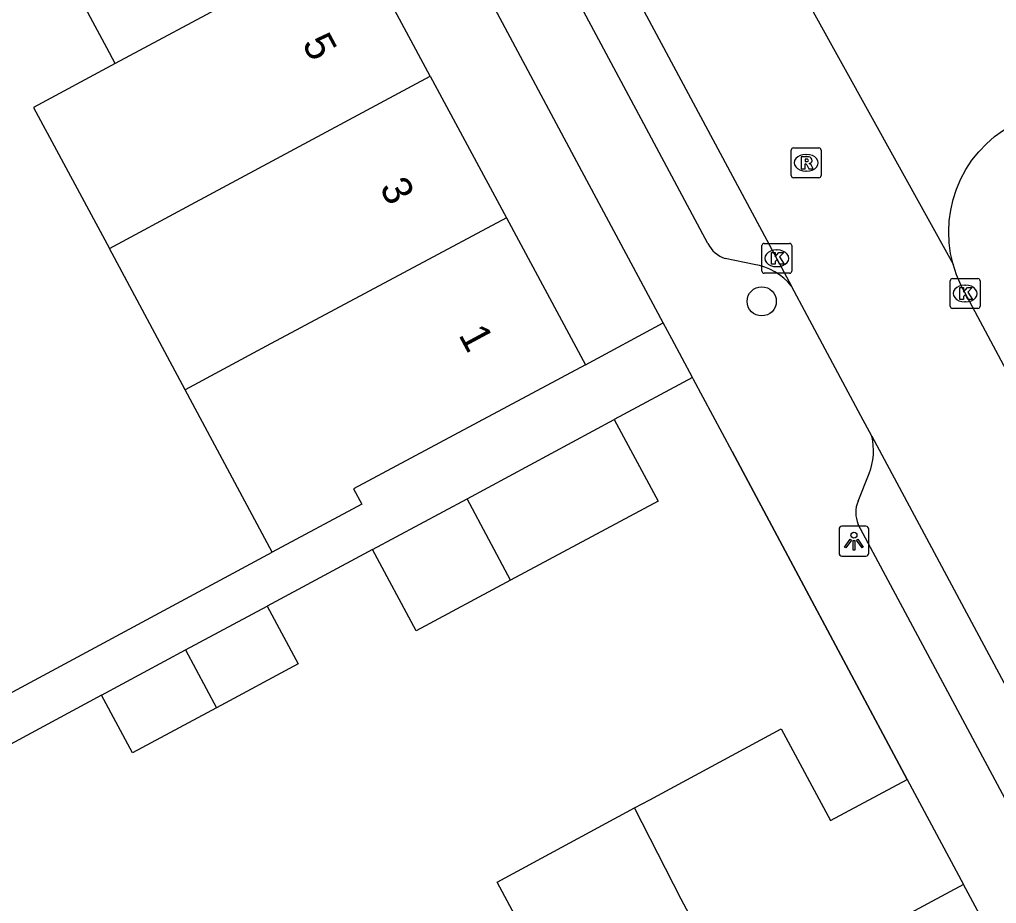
# Model space of a CAD drawing. Extents: x 157793 to 159380, y 380882 to 382313.
# Drawn here: x 158949.31 to 158982.03, y 381928.35 to 381957.95 of the extents above; entities that cross this region are included whole.
import ezdxf

# ---------------------------------------------------------------- set-up
doc = ezdxf.new("R2010")
doc.units = 0
for name, color, linetype in [('IMGEO_Boom', 7, 'Continuous'), ('IMGEO_Kolk', 7, 'Continuous'), ('IMGEO_Lichtpunt', 7, 'Continuous'), ('IMGEO_Muur', 7, 'Continuous'), ('IMGEO_Pand', 7, 'Continuous'), ('IMGEO_Pand_nummerreeks', 7, 'Continuous'), ('IMGEO_Rijbaan_lokaal_open', 7, 'Continuous'), ('IMGEO_Rioolput', 7, 'Continuous'), ('IMGEO_Voetpad_open', 7, 'Continuous')]:
    doc.layers.add(name, color=color, linetype=linetype)

msp = doc.modelspace()

# ---------------------------------------------------------------- linework, layer by layer
at = {"layer": 'IMGEO_Boom'}
msp.add_circle((158974.167, 381948.511), 0.489, dxfattribs=at)
at = {"layer": 'IMGEO_Kolk'}
for p, q in [((158974.172, 381949.526), (158974.172, 381950.378)), ((158974.247, 381950.452), (158975.099, 381950.452)), ((158975.173, 381950.378), (158975.173, 381949.526)), ((158974.66, 381950.232), (158974.685, 381950.232)), ((158975.099, 381949.452), (158974.247, 381949.452)), ((158974.683, 381949.672), (158974.658, 381949.672)), ((158980.483, 381948.348), (158980.483, 381949.2)), ((158980.558, 381949.274), (158981.41, 381949.274)), ((158980.971, 381949.054), (158980.996, 381949.054)), ((158981.484, 381949.2), (158981.484, 381948.348)), ((158980.994, 381948.494), (158980.969, 381948.494)), ((158981.41, 381948.274), (158980.558, 381948.274))]:
    msp.add_line(p, q, dxfattribs=at)
for points in [[(158974.172, 381949.526), (158974.172, 381950.378)], [(158974.247, 381950.452), (158975.099, 381950.452)], [(158975.173, 381950.378), (158975.173, 381949.526)], [(158974.493, 381950.152), (158974.616, 381950.152), (158974.616, 381950.001), (158974.746, 381950.152), (158974.91, 381950.152), (158974.764, 381950.001), (158974.917, 381949.752), (158974.765, 381949.752), (158974.68, 381949.916), (158974.616, 381949.849), (158974.616, 381949.752), (158974.493, 381949.752), (158974.493, 381950.152)], [(158975.099, 381949.452), (158974.247, 381949.452)], [(158980.483, 381948.348), (158980.483, 381949.2)], [(158980.558, 381949.274), (158981.41, 381949.274)], [(158981.484, 381949.2), (158981.484, 381948.348)], [(158980.804, 381948.974), (158980.927, 381948.974), (158980.927, 381948.823), (158981.057, 381948.974), (158981.221, 381948.974), (158981.075, 381948.823), (158981.228, 381948.574), (158981.076, 381948.574), (158980.991, 381948.738), (158980.927, 381948.671), (158980.927, 381948.574), (158980.804, 381948.574), (158980.804, 381948.974)], [(158981.41, 381948.274), (158980.558, 381948.274)]]:
    msp.add_lwpolyline(points, dxfattribs=at)
for centre, start, end in [((158974.249, 381950.376), 91.552, 178.448), ((158974.249, 381950.376), 91.552, 178.448), ((158975.097, 381950.376), 1.552, 88.448), ((158975.097, 381950.376), 1.552, 88.448), ((158974.249, 381949.528), 181.552, 268.448), ((158974.249, 381949.528), 181.552, 268.448), ((158975.097, 381949.528), 271.552, 358.448), ((158975.097, 381949.528), 271.552, 358.448), ((158980.56, 381949.198), 91.552, 178.448), ((158980.56, 381949.198), 91.552, 178.448), ((158981.408, 381949.198), 1.552, 88.448), ((158981.408, 381949.198), 1.552, 88.448), ((158980.56, 381948.35), 181.552, 268.448), ((158980.56, 381948.35), 181.552, 268.448), ((158981.408, 381948.35), 271.552, 358.448), ((158981.408, 381948.35), 271.552, 358.448)]:
    msp.add_arc(centre, 0.0765, start, end, dxfattribs=at)
for centre, major_axis, ratio, start_param, end_param in [((158974.659, 381949.952), (-0.387, 0.002), 0.722429, 4.712389, 7.853982), ((158974.684, 381949.952), (-0.39, 0.002), 0.717154, 1.570796, 4.712389), ((158980.97, 381948.774), (-0.387, 0.002), 0.722429, 4.712389, 7.853982), ((158980.995, 381948.774), (-0.39, 0.002), 0.717154, 1.570796, 4.712389)]:
    msp.add_ellipse(centre, major_axis=major_axis, ratio=ratio, start_param=start_param, end_param=end_param, dxfattribs=at)
at = {"layer": 'IMGEO_Lichtpunt'}
for p, q in [((158976.758, 381940.883), (158976.758, 381940.076)), ((158976.758, 381940.883), (158976.758, 381940.076)), ((158977.66, 381940.978), (158976.852, 381940.978)), ((158977.66, 381940.978), (158976.852, 381940.978)), ((158977.754, 381940.076), (158977.754, 381940.883)), ((158977.754, 381940.076), (158977.754, 381940.883)), ((158976.852, 381939.982), (158977.66, 381939.982)), ((158976.852, 381939.982), (158977.66, 381939.982))]:
    msp.add_line(p, q, dxfattribs=at)
for points in [[(158977.132, 381940.547), (158977.171, 381940.519), (158976.983, 381940.257), (158976.945, 381940.284), (158977.132, 381940.547)], [(158977.344, 381940.519), (158977.382, 381940.546), (158977.569, 381940.284), (158977.53, 381940.256), (158977.344, 381940.519)], [(158977.234, 381940.499), (158977.281, 381940.499), (158977.281, 381940.177), (158977.234, 381940.177), (158977.234, 381940.499)]]:
    msp.add_lwpolyline(points, dxfattribs=at)
msp.add_circle((158977.257, 381940.681), 0.0994, dxfattribs=at)
for centre, start, end in [((158976.852, 381940.883), 90, 180), ((158976.852, 381940.883), 90, 180), ((158977.66, 381940.883), 0, 90), ((158977.66, 381940.883), 0, 90), ((158976.852, 381940.076), 180, 270), ((158976.852, 381940.076), 180, 270), ((158977.66, 381940.076), 270, 0), ((158977.66, 381940.076), 270, 360)]:
    msp.add_arc(centre, 0.0946, start, end, dxfattribs=at)
at = {"layer": 'IMGEO_Muur'}
msp.add_lwpolyline([(158973.181, 381943.484), (158979.036, 381932.502)], dxfattribs=at)
at = {"layer": 'IMGEO_Pand'}
for points in [[(158952.515, 381956.479), (158952.232, 381957.005), (158949.864, 381961.408), (158957.884, 381965.694), (158960.526, 381960.778)], [(158960.526, 381960.778), (158952.515, 381956.479)], [(158963.065, 381956.054), (158960.526, 381960.778)], [(158952.515, 381956.479), (158949.777, 381955.006), (158952.318, 381950.283)], [(158952.318, 381950.283), (158955.056, 381951.755), (158963.065, 381956.054)], [(158963.065, 381956.054), (158965.617, 381951.305)], [(158965.617, 381951.305), (158957.57, 381947.01), (158954.854, 381945.553)], [(158965.617, 381951.305), (158968.26, 381946.388)], [(158954.854, 381945.553), (158952.318, 381950.283)], [(158968.26, 381946.388), (158963.853, 381944.029), (158960.494, 381942.23), (158960.768, 381941.719), (158957.772, 381940.112)], [(158957.772, 381940.112), (158954.854, 381945.553)], [(158964.297, 381941.898), (158969.23, 381944.55)], [(158969.23, 381944.55), (158970.698, 381941.818), (158965.756, 381939.17)], [(158961.129, 381940.196), (158964.297, 381941.898)], [(158965.756, 381939.17), (158964.297, 381941.898)], [(158965.756, 381939.17), (158962.588, 381937.472), (158961.129, 381940.196)], [(158954.868, 381936.838), (158957.6, 381938.308)], [(158957.6, 381938.308), (158958.639, 381936.369), (158955.9, 381934.901)], [(158952.054, 381935.324), (158954.868, 381936.838)], [(158954.868, 381936.838), (158955.9, 381934.901)], [(158955.9, 381934.901), (158953.089, 381933.395), (158952.054, 381935.324)], [(158969.909, 381931.547), (158970.419, 381931.822), (158974.82, 381934.195), (158976.473, 381931.13), (158979.036, 381932.502)], [(158979.036, 381932.502), (158980.921, 381928.982)], [(158966.737, 381925.96), (158966.915, 381926.055), (158965.303, 381929.064), (158969.909, 381931.547)], [(158975.793, 381920.404), (158971.466, 381928.494), (158969.909, 381931.547)], [(158980.921, 381928.982), (158978.369, 381927.615), (158980.801, 381923.105), (158975.793, 381920.404)]]:
    msp.add_lwpolyline(points, dxfattribs=at)
at = {"layer": 'IMGEO_Rijbaan_lokaal_open'}
for points in [[(158964.216, 381969.451), (158975.164, 381949.021)], [(158974.992, 381959.852), (158980.576, 381949.751)], [(158980.576, 381949.751), (158980.496, 381950.108), (158980.447, 381950.471), (158980.431, 381950.837), (158980.448, 381951.203), (158980.497, 381951.566), (158980.579, 381951.923), (158980.692, 381952.271), (158980.836, 381952.608), (158981.009, 381952.93), (158981.21, 381953.236), (158981.438, 381953.523), (158981.691, 381953.788), (158981.966, 381954.029), (158982.262, 381954.245), (158982.576, 381954.434)], [(158990.587, 381920.305), (158990.738, 381920.528), (158991.15, 381921.147), (158991.505, 381921.801), (158991.801, 381922.484), (158992.034, 381923.19), (158992.203, 381923.915), (158992.307, 381924.652), (158992.345, 381925.395), (158992.316, 381926.138), (158992.221, 381926.876), (158992.06, 381927.603), (158991.835, 381928.312), (158991.547, 381928.998), (158991.243, 381929.581), (158980.877, 381948.974), (158980.832, 381949.065), (158980.689, 381949.402), (158980.576, 381949.751)], [(158977.854, 381944.001), (158977.489, 381944.682), (158975.692, 381948.034), (158975.164, 381949.021)], [(158977.854, 381944.001), (158985.948, 381928.894)]]:
    msp.add_lwpolyline(points, dxfattribs=at)
at = {"layer": 'IMGEO_Rioolput'}
for p, q in [((158975.232, 381953.651), (158976.084, 381953.651)), ((158975.157, 381952.725), (158975.157, 381953.577)), ((158975.645, 381953.431), (158975.67, 381953.431)), ((158976.158, 381953.577), (158976.158, 381952.725)), ((158976.084, 381952.651), (158975.232, 381952.651)), ((158975.668, 381952.871), (158975.643, 381952.871))]:
    msp.add_line(p, q, dxfattribs=at)
for points in [[(158975.232, 381953.651), (158976.084, 381953.651)], [(158975.157, 381952.725), (158975.157, 381953.577)], [(158975.746, 381953.349), (158975.494, 381953.351), (158975.494, 381952.951)], [(158976.158, 381953.577), (158976.158, 381952.725)], [(158975.494, 381952.951), (158975.618, 381952.951), (158975.618, 381953.113), (158975.629, 381953.113)], [(158975.672, 381953.27), (158975.618, 381953.27), (158975.618, 381953.189)], [(158975.618, 381953.189), (158975.67, 381953.189)], [(158975.676, 381953.084), (158975.747, 381952.951), (158975.887, 381952.951), (158975.822, 381953.077)], [(158976.084, 381952.651), (158975.232, 381952.651)]]:
    msp.add_lwpolyline(points, dxfattribs=at)
for centre, radius, start, end in [((158975.234, 381953.575), 0.0765, 91.552, 178.448), ((158975.234, 381953.575), 0.0765, 91.552, 178.448), ((158976.082, 381953.575), 0.0765, 1.552, 88.448), ((158976.082, 381953.575), 0.0765, 1.552, 88.448), ((158975.745, 381953.239), 0.109, 350.3612, 89.416), ((158975.628, 381953.06), 0.0533, 26.0293, 88.6989), ((158975.654, 381953.378), 0.19, 274.7715, 282.9687), ((158975.678, 381953.174), 0.0964, 77.0061, 93.1865), ((158975.692, 381953.231), 0.0378, 276.6634, 79.6772), ((158975.743, 381953.239), 0.112, 277.5842, 350.9817), ((158975.727, 381953.024), 0.108, 29.5134, 73.7905), ((158975.234, 381952.727), 0.0765, 181.552, 268.448), ((158975.234, 381952.727), 0.0765, 181.552, 268.448), ((158976.082, 381952.727), 0.0765, 271.552, 358.448), ((158976.082, 381952.727), 0.0765, 271.552, 358.448)]:
    msp.add_arc(centre, radius, start, end, dxfattribs=at)
for centre, major_axis, ratio, start_param, end_param in [((158975.644, 381953.151), (-0.387, 0.002), 0.722429, 4.712389, 7.853982), ((158975.669, 381953.151), (-0.39, 0.002), 0.717154, 1.570796, 4.712389)]:
    msp.add_ellipse(centre, major_axis=major_axis, ratio=ratio, start_param=start_param, end_param=end_param, dxfattribs=at)
at = {"layer": 'IMGEO_Voetpad_open'}
for points in [[(158970.872, 381947.787), (158967.98, 381953.187), (158959.998, 381968.095)], [(158972.367, 381950.446), (158970.218, 381954.46), (158963.843, 381966.37)], [(158973.91, 381949.749), (158972.948, 381949.946)], [(158968.26, 381946.388), (158970.872, 381947.787)], [(158971.851, 381945.959), (158971.157, 381947.254), (158970.872, 381947.787)], [(158971.851, 381945.959), (158969.23, 381944.55)], [(158979.036, 381932.502), (158973.181, 381943.484), (158971.883, 381945.899), (158971.851, 381945.959)], [(158977.397, 381941.82), (158977.764, 381942.746)], [(158983.072, 381930.461), (158977.4, 381941.043)], [(158947.04, 381934.342), (158957.772, 381940.112)], [(158961.129, 381940.196), (158957.6, 381938.308)], [(158952.054, 381935.324), (158948.153, 381933.224)], [(158982.984, 381925.166), (158980.921, 381928.982)]]:
    msp.add_lwpolyline(points, dxfattribs=at)
for centre, radius, start, end in [((158973.249, 381950.883), 0.985, 206.3756, 252.1948), ((158973.612, 381947.792), 1.979, 38.3765, 81.3496), ((158975.85, 381943.514), 2.063, 338.1392, 13.6571), ((158978.284, 381941.435), 0.967, 156.5255, 203.917)]:
    msp.add_arc(centre, radius, start, end, dxfattribs=at)

# ---------------------------------------------------------------- texts
at = {"layer": 'IMGEO_Pand_nummerreeks'}
for s, rotation, p in [('5', 298.2581, (158958.756, 381957.144)), ('3', 298.2558, (158961.35, 381952.318)), ('1', 298.2558, (158963.998, 381947.39))]:
    msp.add_text(s, height=1, rotation=rotation, dxfattribs=at).set_placement(p)

doc.saveas('drawing.dxf')
